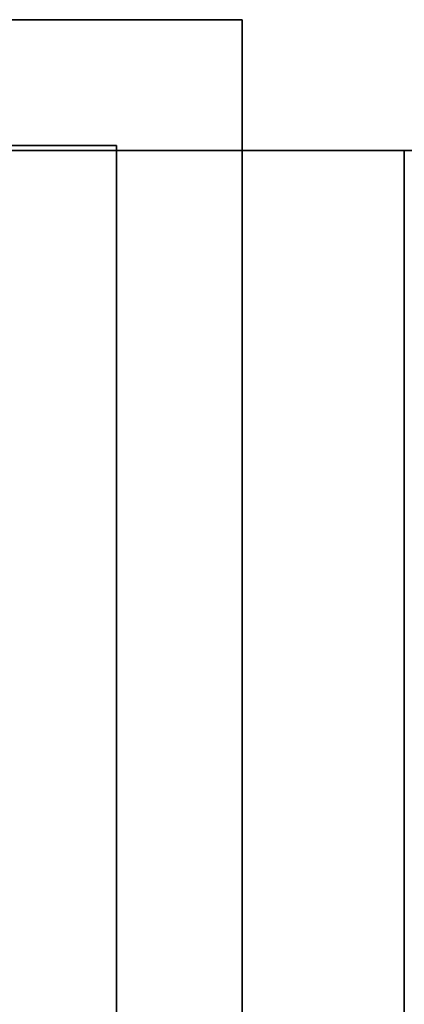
# Model space of a CAD drawing. Extents: x -1299 to -1246.9, y 2743.7 to 2747.9.
# Tile 412 of 1056: x -1285.0068 to -1284.9921, y 2746.6879 to 2746.7254. Entities that reach past the tile are written whole.
import ezdxf

# ---------------------------------------------------------------- set-up
doc = ezdxf.new("R2010")
doc.units = 0
doc.header["$LTSCALE"] = 150
doc.header["$MEASUREMENT"] = 0
doc.layers.add('3DFACE_SHAPE', color=7, linetype='CONTINUOUS')

msp = doc.modelspace()

# ---------------------------------------------------------------- linework, layer by layer
at = {"layer": '3DFACE_SHAPE', "color": 13}
for points, invisible_edges in [([(-1285.049319, 2746.725449, 0.033), (-1285.014208, 2746.725449, 0.06199), (-1284.998319, 2746.725449, 0.033)], 3), ([(-1284.998319, 2746.725449, 0.173), (-1285.026229, 2746.725449, 0.14401), (-1285.049319, 2746.725449, 0.173)], 3), ([(-1284.998319, 2746.725449, 0.033), (-1285.020219, 2746.720649, 0.033), (-1285.049319, 2746.725449, 0.033)], 3), ([(-1285.049319, 2746.720649, 0.173), (-1285.003119, 2746.720649, 0.173), (-1285.049319, 2746.725449, 0.173)], 2), ([(-1285.049319, 2746.725449, 0.173), (-1285.003119, 2746.720649, 0.173), (-1284.998319, 2746.725449, 0.173)], 3), ([(-1285.020219, 2746.725449, 0.1465), (-1285.026229, 2746.725449, 0.14401), (-1284.998319, 2746.725449, 0.173)], 14), ([(-1284.998319, 2746.725449, 0.138), (-1285.014208, 2746.725449, 0.14401), (-1285.020219, 2746.725449, 0.1465)], 13), ([(-1284.998319, 2746.725449, 0.138), (-1285.020219, 2746.725449, 0.1465), (-1284.998319, 2746.725449, 0.173)], 3), ([(-1285.003119, 2746.720649, 0.033), (-1285.020219, 2746.720649, 0.033), (-1284.998319, 2746.725449, 0.033)], 14), ([(-1285.014208, 2746.725449, 0.06199), (-1284.998319, 2746.725449, 0.068), (-1284.998319, 2746.725449, 0.033)], 13), ([(-1285.014208, 2746.725449, 0.06199), (-1285.011719, 2746.725449, 0.068), (-1284.998319, 2746.725449, 0.068)], 14), ([(-1285.011719, 2746.725449, 0.068), (-1285.014208, 2746.725449, 0.07401), (-1284.998319, 2746.725449, 0.068)], 14), ([(-1285.011719, 2746.725449, 0.138), (-1284.998319, 2746.725449, 0.068), (-1285.014208, 2746.725449, 0.07401)], 15), ([(-1285.011719, 2746.725449, 0.138), (-1285.014208, 2746.725449, 0.14401), (-1284.998319, 2746.725449, 0.138)], 14), ([(-1284.998319, 2746.725449, 0.068), (-1285.011719, 2746.725449, 0.138), (-1284.998319, 2746.725449, 0.138)], 3), ([(-1284.998319, 2746.674449, 0.033), (-1285.003119, 2746.720649, 0.033), (-1284.998319, 2746.725449, 0.033)], 3), ([(-1285.003119, 2746.720649, 0.173), (-1284.998319, 2746.674449, 0.173), (-1284.998319, 2746.725449, 0.173)], 13), ([(-1284.998319, 2746.708949, 0.068), (-1284.998319, 2746.706459, 0.06199), (-1284.998319, 2746.725449, 0.068)], 14), ([(-1284.998319, 2746.706459, 0.06199), (-1284.998319, 2746.700449, 0.0595), (-1284.998319, 2746.725449, 0.068)], 14), ([(-1284.998319, 2746.725449, 0.068), (-1284.998319, 2746.700449, 0.0595), (-1284.998319, 2746.725449, 0.033)], 15), ([(-1284.998319, 2746.700449, 0.0595), (-1284.998319, 2746.694438, 0.06199), (-1284.998319, 2746.725449, 0.033)], 14), ([(-1284.998319, 2746.725449, 0.033), (-1284.998319, 2746.694438, 0.06199), (-1284.998319, 2746.674449, 0.033)], 3), ([(-1284.998319, 2746.708949, 0.068), (-1284.998319, 2746.725449, 0.068), (-1284.998319, 2746.706459, 0.13199)], 15), ([(-1284.998319, 2746.706459, 0.13199), (-1284.998319, 2746.725449, 0.068), (-1284.998319, 2746.708949, 0.138)], 3), ([(-1284.998319, 2746.725449, 0.068), (-1284.998319, 2746.725449, 0.138), (-1284.998319, 2746.708949, 0.138)], 14), ([(-1284.998319, 2746.674449, 0.173), (-1284.998319, 2746.706459, 0.14401), (-1284.998319, 2746.725449, 0.173)], 3), ([(-1284.998319, 2746.725449, 0.173), (-1284.998319, 2746.706459, 0.14401), (-1284.998319, 2746.725449, 0.138)], 3), ([(-1284.998319, 2746.706459, 0.14401), (-1284.998319, 2746.708949, 0.138), (-1284.998319, 2746.725449, 0.138)], 14), ([(-1285.049319, 2746.720649, 0.173), (-1285.026229, 2746.720649, 0.14401), (-1285.003119, 2746.720649, 0.173)], 3), ([(-1285.026229, 2746.720649, 0.14401), (-1285.020219, 2746.720649, 0.1465), (-1285.003119, 2746.720649, 0.173)], 14), ([(-1285.003119, 2746.720649, 0.173), (-1285.020219, 2746.720649, 0.1465), (-1285.014208, 2746.720649, 0.14401)], 13), ([(-1285.003119, 2746.720649, 0.033), (-1285.014208, 2746.720649, 0.06199), (-1285.020219, 2746.720649, 0.033)], 3), ([(-1285.014208, 2746.720649, 0.14401), (-1285.011719, 2746.720649, 0.138), (-1285.003119, 2746.720649, 0.173)], 14), ([(-1285.011719, 2746.720649, 0.138), (-1285.014208, 2746.720649, 0.13199), (-1285.003119, 2746.720649, 0.033)], 14), ([(-1285.011719, 2746.720649, 0.068), (-1285.003119, 2746.720649, 0.033), (-1285.014208, 2746.720649, 0.13199)], 15), ([(-1285.011719, 2746.720649, 0.068), (-1285.014208, 2746.720649, 0.06199), (-1285.003119, 2746.720649, 0.033)], 14), ([(-1285.003119, 2746.720649, 0.173), (-1285.011719, 2746.720649, 0.138), (-1285.003119, 2746.720649, 0.033)], 3), ([(-1285.003119, 2746.700449, 0.033), (-1285.003119, 2746.706459, 0.06199), (-1285.003119, 2746.720649, 0.033)], 15), ([(-1285.003119, 2746.706459, 0.06199), (-1285.003119, 2746.708949, 0.068), (-1285.003119, 2746.720649, 0.033)], 14), ([(-1285.003119, 2746.720649, 0.033), (-1285.003119, 2746.708949, 0.068), (-1285.003119, 2746.720649, 0.173)], 3), ([(-1285.003119, 2746.708949, 0.068), (-1285.003119, 2746.706459, 0.07401), (-1285.003119, 2746.720649, 0.173)], 14), ([(-1285.003119, 2746.708949, 0.138), (-1285.003119, 2746.720649, 0.173), (-1285.003119, 2746.706459, 0.07401)], 15), ([(-1285.003119, 2746.708949, 0.138), (-1285.003119, 2746.706459, 0.14401), (-1285.003119, 2746.720649, 0.173)], 14), ([(-1285.003119, 2746.706459, 0.14401), (-1285.003119, 2746.700449, 0.1465), (-1285.003119, 2746.720649, 0.173)], 14), ([(-1285.003119, 2746.720649, 0.173), (-1285.003119, 2746.700449, 0.1465), (-1285.003119, 2746.694438, 0.14401)], 13), ([(-1285.003119, 2746.720649, 0.173), (-1285.003119, 2746.694438, 0.14401), (-1285.003119, 2746.674449, 0.173)], 3), ([(-1285.003119, 2746.700449, 0.033), (-1285.003119, 2746.720649, 0.033), (-1284.998319, 2746.674449, 0.033)], 14), ([(-1285.003119, 2746.720649, 0.173), (-1285.003119, 2746.674449, 0.173), (-1284.998319, 2746.674449, 0.173)], 12), ([(-1285.046219, 2746.720449, 0.198), (-1285.046219, 2746.720449, 0.206), (-1284.998319, 2746.720449, 0.198)], 2), ([(-1285.046219, 2746.720449, 0.206), (-1284.944219, 2746.720449, 0.206), (-1284.998319, 2746.720449, 0.198)], 14), ([(-1285.046219, 2746.720449, 0.008), (-1284.998319, 2746.720449, 0.008), (-1285.046219, 2746.720449)], 2), ([(-1284.998319, 2746.720449, 0.008), (-1284.992119, 2746.720449, 0.008), (-1285.046219, 2746.720449)], 15), ([(-1285.046219, 2746.720449), (-1284.992119, 2746.720449, 0.008), (-1284.944219, 2746.720449)], 3), ([(-1285.046219, 2744.946449), (-1285.046219, 2746.720449), (-1284.944219, 2744.946449)], 2), ([(-1285.046219, 2746.720449), (-1284.944219, 2746.720449), (-1284.944219, 2744.946449)], 12), ([(-1284.998319, 2744.946449, 0.008), (-1284.998319, 2746.720449, 0.008), (-1285.046219, 2744.946449, 0.008)], 2), ([(-1284.998319, 2746.720449, 0.008), (-1285.046219, 2746.720449, 0.008), (-1285.046219, 2744.946449, 0.008)], 12), ([(-1285.046219, 2744.946449, 0.198), (-1285.046219, 2746.720449, 0.198), (-1284.998319, 2744.946449, 0.198)], 2), ([(-1285.046219, 2746.720449, 0.198), (-1284.998319, 2746.720449, 0.198), (-1284.998319, 2744.946449, 0.198)], 12), ([(-1284.944219, 2744.946449, 0.206), (-1284.944219, 2746.720449, 0.206), (-1285.046219, 2744.946449, 0.206)], 2), ([(-1284.944219, 2746.720449, 0.206), (-1285.046219, 2746.720449, 0.206), (-1285.046219, 2744.946449, 0.206)], 12), ([(-1284.998319, 2744.946449, 0.008), (-1284.998319, 2746.700449, 0.0595), (-1284.998319, 2746.720449, 0.008)], 3), ([(-1284.998319, 2746.700449, 0.0595), (-1284.998319, 2746.706459, 0.06199), (-1284.998319, 2746.720449, 0.008)], 14), ([(-1284.998319, 2746.720449, 0.008), (-1284.998319, 2746.706459, 0.06199), (-1284.998319, 2746.708949, 0.068)], 13), ([(-1284.998319, 2746.720449, 0.008), (-1284.998319, 2746.708949, 0.068), (-1284.998319, 2746.720449, 0.198)], 3), ([(-1284.998319, 2746.708949, 0.068), (-1284.998319, 2746.706459, 0.07401), (-1284.998319, 2746.720449, 0.198)], 14), ([(-1284.998319, 2746.708949, 0.138), (-1284.998319, 2746.720449, 0.198), (-1284.998319, 2746.706459, 0.07401)], 15), ([(-1284.998319, 2746.708949, 0.138), (-1284.998319, 2746.706459, 0.14401), (-1284.998319, 2746.720449, 0.198)], 14), ([(-1284.998319, 2746.706459, 0.14401), (-1284.998319, 2746.700449, 0.1465), (-1284.998319, 2746.720449, 0.198)], 14), ([(-1284.998319, 2744.966449, 0.1465), (-1284.998319, 2746.720449, 0.198), (-1284.998319, 2746.700449, 0.1465)], 15), ([(-1284.998319, 2746.720449, 0.198), (-1284.998319, 2744.966449, 0.1465), (-1284.998319, 2744.946449, 0.198)], 3), ([(-1284.998319, 2746.720449, 0.198), (-1284.944219, 2746.720449, 0.206), (-1284.992119, 2746.720449, 0.198)], 15), ([(-1284.998319, 2746.720449, 0.008), (-1284.998319, 2746.720449, 0.198), (-1284.992119, 2746.720449, 0.008)], 14), ([(-1284.998319, 2746.720449, 0.198), (-1284.992119, 2746.720449, 0.198), (-1284.992119, 2746.720449, 0.008)], 13), ([(-1284.992119, 2744.946449, 0.198), (-1284.992119, 2746.700449, 0.1465), (-1284.992119, 2746.720449, 0.198)], 3), ([(-1284.992119, 2746.700449, 0.1465), (-1284.992119, 2746.706459, 0.14401), (-1284.992119, 2746.720449, 0.198)], 14), ([(-1284.992119, 2746.706459, 0.13199), (-1284.992119, 2746.720449, 0.008), (-1284.992119, 2746.708949, 0.138)], 3), ([(-1284.992119, 2746.720449, 0.008), (-1284.992119, 2746.720449, 0.198), (-1284.992119, 2746.708949, 0.138)], 14), ([(-1284.992119, 2746.708949, 0.138), (-1284.992119, 2746.720449, 0.198), (-1284.992119, 2746.706459, 0.14401)], 3), ([(-1284.992119, 2746.708949, 0.068), (-1284.992119, 2746.720449, 0.008), (-1284.992119, 2746.706459, 0.13199)], 15), ([(-1284.992119, 2746.708949, 0.068), (-1284.992119, 2746.706459, 0.06199), (-1284.992119, 2746.720449, 0.008)], 14), ([(-1284.992119, 2746.720449, 0.008), (-1284.992119, 2746.706459, 0.06199), (-1284.992119, 2746.700449, 0.008)], 3), ([(-1284.944219, 2746.720449, 0.206), (-1284.944219, 2746.720449, 0.198), (-1284.992119, 2746.720449, 0.198)], 12), ([(-1284.992119, 2746.720449, 0.008), (-1284.944219, 2746.720449, 0.008), (-1284.944219, 2746.720449)], 12), ([(-1284.992119, 2744.946449, 0.198), (-1284.992119, 2746.720449, 0.198), (-1284.944219, 2744.946449, 0.198)], 2), ([(-1284.992119, 2746.720449, 0.198), (-1284.944219, 2746.720449, 0.198), (-1284.944219, 2744.946449, 0.198)], 12), ([(-1284.992119, 2746.720449, 0.008), (-1284.992119, 2746.700449, 0.008), (-1284.944219, 2746.720449, 0.008)], 2), ([(-1284.992119, 2746.700449, 0.008), (-1284.992119, 2744.966449, 0.008), (-1284.944219, 2746.720449, 0.008)], 14), ([(-1284.944219, 2746.720449, 0.008), (-1284.992119, 2744.966449, 0.008), (-1284.944219, 2744.946449, 0.008)], 3), ([(-1285.003119, 2746.706459, 0.13199), (-1285.003119, 2746.708949, 0.138), (-1285.003119, 2746.700449, 0.0765)], 14), ([(-1285.003119, 2746.700449, 0.0765), (-1285.003119, 2746.708949, 0.138), (-1285.003119, 2746.706459, 0.07401)], 15), ([(-1285.003119, 2746.706459, 0.06199), (-1284.998319, 2746.706459, 0.06199), (-1285.003119, 2746.708949, 0.068)], 3), ([(-1284.998319, 2746.706459, 0.06199), (-1284.998319, 2746.708949, 0.068), (-1285.003119, 2746.708949, 0.068)], 14), ([(-1285.003119, 2746.708949, 0.068), (-1284.998319, 2746.708949, 0.068), (-1285.003119, 2746.706459, 0.07401)], 3), ([(-1284.998319, 2746.708949, 0.068), (-1284.998319, 2746.706459, 0.07401), (-1285.003119, 2746.706459, 0.07401)], 14), ([(-1285.003119, 2746.706459, 0.13199), (-1284.998319, 2746.706459, 0.13199), (-1285.003119, 2746.708949, 0.138)], 3), ([(-1284.998319, 2746.706459, 0.13199), (-1284.998319, 2746.708949, 0.138), (-1285.003119, 2746.708949, 0.138)], 14), ([(-1285.003119, 2746.708949, 0.138), (-1284.998319, 2746.708949, 0.138), (-1285.003119, 2746.706459, 0.14401)], 3), ([(-1284.998319, 2746.708949, 0.138), (-1284.998319, 2746.706459, 0.14401), (-1285.003119, 2746.706459, 0.14401)], 14), ([(-1284.998319, 2746.706459, 0.07401), (-1284.998319, 2746.708949, 0.068), (-1284.998319, 2746.706459, 0.13199)], 14), ([(-1284.998319, 2746.706459, 0.13199), (-1284.992119, 2746.706459, 0.13199), (-1284.998319, 2746.708949, 0.138)], 3), ([(-1284.992119, 2746.706459, 0.13199), (-1284.992119, 2746.708949, 0.138), (-1284.998319, 2746.708949, 0.138)], 14), ([(-1284.998319, 2746.708949, 0.138), (-1284.992119, 2746.708949, 0.138), (-1284.998319, 2746.706459, 0.14401)], 3), ([(-1284.992119, 2746.708949, 0.138), (-1284.992119, 2746.706459, 0.14401), (-1284.998319, 2746.706459, 0.14401)], 14), ([(-1284.998319, 2746.706459, 0.06199), (-1284.992119, 2746.706459, 0.06199), (-1284.998319, 2746.708949, 0.068)], 3), ([(-1284.992119, 2746.706459, 0.06199), (-1284.992119, 2746.708949, 0.068), (-1284.998319, 2746.708949, 0.068)], 14), ([(-1284.998319, 2746.708949, 0.068), (-1284.992119, 2746.708949, 0.068), (-1284.998319, 2746.706459, 0.07401)], 3), ([(-1284.992119, 2746.708949, 0.068), (-1284.992119, 2746.706459, 0.07401), (-1284.998319, 2746.706459, 0.07401)], 14), ([(-1284.998319, 2746.706459, 0.13199), (-1284.998319, 2746.708949, 0.138), (-1284.998319, 2746.700449, 0.0765)], 14), ([(-1284.998319, 2746.700449, 0.0765), (-1284.998319, 2746.708949, 0.138), (-1284.998319, 2746.706459, 0.07401)], 3), ([(-1284.992119, 2746.706459, 0.07401), (-1284.992119, 2746.708949, 0.068), (-1284.992119, 2746.700449, 0.1295)], 14), ([(-1284.992119, 2746.700449, 0.1295), (-1284.992119, 2746.708949, 0.068), (-1284.992119, 2746.706459, 0.13199)], 15), ([(-1285.003119, 2746.700449, 0.0595), (-1285.003119, 2746.706459, 0.06199), (-1285.003119, 2746.700449, 0.033)], 14), ([(-1285.003119, 2746.700449, 0.1295), (-1285.003119, 2746.706459, 0.13199), (-1285.003119, 2746.700449, 0.0765)], 14), ([(-1285.003119, 2746.706459, 0.07401), (-1284.998319, 2746.706459, 0.07401), (-1285.003119, 2746.700449, 0.0765)], 3), ([(-1284.998319, 2746.706459, 0.07401), (-1284.998319, 2746.700449, 0.0765), (-1285.003119, 2746.700449, 0.0765)], 14), ([(-1285.003119, 2746.700449, 0.0595), (-1284.998319, 2746.700449, 0.0595), (-1285.003119, 2746.706459, 0.06199)], 3), ([(-1284.998319, 2746.700449, 0.0595), (-1284.998319, 2746.706459, 0.06199), (-1285.003119, 2746.706459, 0.06199)], 14), ([(-1285.003119, 2746.706459, 0.14401), (-1284.998319, 2746.706459, 0.14401), (-1285.003119, 2746.700449, 0.1465)], 3), ([(-1284.998319, 2746.706459, 0.14401), (-1284.998319, 2746.700449, 0.1465), (-1285.003119, 2746.700449, 0.1465)], 14), ([(-1285.003119, 2746.700449, 0.1295), (-1284.998319, 2746.700449, 0.1295), (-1285.003119, 2746.706459, 0.13199)], 3), ([(-1284.998319, 2746.700449, 0.1295), (-1284.998319, 2746.706459, 0.13199), (-1285.003119, 2746.706459, 0.13199)], 14), ([(-1284.998319, 2746.706459, 0.13199), (-1284.998319, 2746.700449, 0.1295), (-1284.998319, 2746.706459, 0.07401)], 14), ([(-1284.998319, 2746.700449, 0.1295), (-1284.998319, 2746.700449, 0.0765), (-1284.998319, 2746.706459, 0.07401)], 13), ([(-1284.998319, 2746.674449, 0.173), (-1284.998319, 2746.700449, 0.1465), (-1284.998319, 2746.706459, 0.14401)], 13), ([(-1284.998319, 2746.700449, 0.1295), (-1284.992119, 2746.700449, 0.1295), (-1284.998319, 2746.706459, 0.13199)], 3), ([(-1284.992119, 2746.700449, 0.1295), (-1284.992119, 2746.706459, 0.13199), (-1284.998319, 2746.706459, 0.13199)], 14), ([(-1284.998319, 2746.706459, 0.14401), (-1284.992119, 2746.706459, 0.14401), (-1284.998319, 2746.700449, 0.1465)], 3), ([(-1284.992119, 2746.706459, 0.14401), (-1284.992119, 2746.700449, 0.1465), (-1284.998319, 2746.700449, 0.1465)], 14), ([(-1284.998319, 2746.700449, 0.0595), (-1284.992119, 2746.700449, 0.0595), (-1284.998319, 2746.706459, 0.06199)], 3), ([(-1284.992119, 2746.700449, 0.0595), (-1284.992119, 2746.706459, 0.06199), (-1284.998319, 2746.706459, 0.06199)], 14), ([(-1284.998319, 2746.706459, 0.07401), (-1284.992119, 2746.706459, 0.07401), (-1284.998319, 2746.700449, 0.0765)], 3), ([(-1284.992119, 2746.706459, 0.07401), (-1284.992119, 2746.700449, 0.0765), (-1284.998319, 2746.700449, 0.0765)], 14), ([(-1284.998319, 2746.700449, 0.1295), (-1284.998319, 2746.706459, 0.13199), (-1284.998319, 2746.700449, 0.0765)], 14), ([(-1284.992119, 2746.700449, 0.0765), (-1284.992119, 2746.706459, 0.07401), (-1284.992119, 2746.700449, 0.1295)], 14), ([(-1284.992119, 2746.706459, 0.06199), (-1284.992119, 2746.700449, 0.0595), (-1284.992119, 2746.700449, 0.008)], 14), ([(-1285.003119, 2746.674449, 0.033), (-1285.003119, 2746.694438, 0.06199), (-1285.003119, 2746.700449, 0.033)], 3), ([(-1285.003119, 2746.694438, 0.06199), (-1285.003119, 2746.700449, 0.0595), (-1285.003119, 2746.700449, 0.033)], 14), ([(-1285.003119, 2746.694438, 0.13199), (-1285.003119, 2746.700449, 0.1295), (-1285.003119, 2746.694438, 0.07401)], 14), ([(-1285.003119, 2746.700449, 0.1295), (-1285.003119, 2746.700449, 0.0765), (-1285.003119, 2746.694438, 0.07401)], 13), ([(-1285.003119, 2746.700449, 0.0765), (-1284.998319, 2746.700449, 0.0765), (-1285.003119, 2746.694438, 0.07401)], 3), ([(-1284.998319, 2746.700449, 0.0765), (-1284.998319, 2746.694438, 0.07401), (-1285.003119, 2746.694438, 0.07401)], 14), ([(-1285.003119, 2746.694438, 0.06199), (-1284.998319, 2746.694438, 0.06199), (-1285.003119, 2746.700449, 0.0595)], 3), ([(-1284.998319, 2746.694438, 0.06199), (-1284.998319, 2746.700449, 0.0595), (-1285.003119, 2746.700449, 0.0595)], 14), ([(-1285.003119, 2746.700449, 0.1465), (-1284.998319, 2746.700449, 0.1465), (-1285.003119, 2746.694438, 0.14401)], 3), ([(-1284.998319, 2746.700449, 0.1465), (-1284.998319, 2746.694438, 0.14401), (-1285.003119, 2746.694438, 0.14401)], 14), ([(-1285.003119, 2746.694438, 0.13199), (-1284.998319, 2746.694438, 0.13199), (-1285.003119, 2746.700449, 0.1295)], 3), ([(-1284.998319, 2746.694438, 0.13199), (-1284.998319, 2746.700449, 0.1295), (-1285.003119, 2746.700449, 0.1295)], 14), ([(-1285.003119, 2746.674449, 0.033), (-1285.003119, 2746.700449, 0.033), (-1284.998319, 2746.674449, 0.033)], 2), ([(-1284.998319, 2746.694438, 0.07401), (-1284.998319, 2746.700449, 0.0765), (-1284.998319, 2746.694438, 0.13199)], 14), ([(-1284.998319, 2746.700449, 0.0765), (-1284.998319, 2746.700449, 0.1295), (-1284.998319, 2746.694438, 0.13199)], 13), ([(-1284.998319, 2746.694438, 0.14401), (-1284.998319, 2746.700449, 0.1465), (-1284.998319, 2746.674449, 0.173)], 14), ([(-1284.998319, 2746.694438, 0.13199), (-1284.992119, 2746.694438, 0.13199), (-1284.998319, 2746.700449, 0.1295)], 3), ([(-1284.992119, 2746.694438, 0.13199), (-1284.992119, 2746.700449, 0.1295), (-1284.998319, 2746.700449, 0.1295)], 14), ([(-1284.998319, 2746.700449, 0.1465), (-1284.992119, 2746.700449, 0.1465), (-1284.998319, 2746.694438, 0.14401)], 3), ([(-1284.992119, 2746.700449, 0.1465), (-1284.992119, 2746.694438, 0.14401), (-1284.998319, 2746.694438, 0.14401)], 14), ([(-1284.998319, 2746.694438, 0.06199), (-1284.992119, 2746.694438, 0.06199), (-1284.998319, 2746.700449, 0.0595)], 3), ([(-1284.992119, 2746.694438, 0.06199), (-1284.992119, 2746.700449, 0.0595), (-1284.998319, 2746.700449, 0.0595)], 14), ([(-1284.998319, 2746.700449, 0.0765), (-1284.992119, 2746.700449, 0.0765), (-1284.998319, 2746.694438, 0.07401)], 3), ([(-1284.992119, 2746.700449, 0.0765), (-1284.992119, 2746.694438, 0.07401), (-1284.998319, 2746.694438, 0.07401)], 14), ([(-1284.998319, 2746.694438, 0.06199), (-1284.998319, 2746.700449, 0.0595), (-1284.998319, 2744.972459, 0.06199)], 14), ([(-1284.998319, 2744.972459, 0.06199), (-1284.998319, 2746.700449, 0.0595), (-1284.998319, 2744.966449, 0.0595)], 3), ([(-1284.998319, 2746.700449, 0.0595), (-1284.998319, 2744.946449, 0.008), (-1284.998319, 2744.966449, 0.0595)], 15), ([(-1284.998319, 2746.694438, 0.07401), (-1284.998319, 2744.966449, 0.1295), (-1284.998319, 2746.700449, 0.0765)], 3), ([(-1284.998319, 2744.966449, 0.1295), (-1284.998319, 2744.972459, 0.13199), (-1284.998319, 2746.700449, 0.0765)], 14), ([(-1284.998319, 2746.700449, 0.0765), (-1284.998319, 2744.972459, 0.13199), (-1284.998319, 2746.700449, 0.1295)], 15), ([(-1284.998319, 2744.972459, 0.13199), (-1284.998319, 2746.694438, 0.13199), (-1284.998319, 2746.700449, 0.1295)], 13), ([(-1284.998319, 2746.694438, 0.14401), (-1284.998319, 2744.966449, 0.1465), (-1284.998319, 2746.700449, 0.1465)], 3), ([(-1284.992119, 2746.694438, 0.14401), (-1284.992119, 2746.700449, 0.1465), (-1284.992119, 2744.972459, 0.14401)], 14), ([(-1284.992119, 2744.972459, 0.14401), (-1284.992119, 2746.700449, 0.1465), (-1284.992119, 2744.966449, 0.1465)], 3), ([(-1284.992119, 2746.700449, 0.1465), (-1284.992119, 2744.946449, 0.198), (-1284.992119, 2744.966449, 0.1465)], 15), ([(-1284.992119, 2746.694438, 0.07401), (-1284.992119, 2746.700449, 0.0765), (-1284.992119, 2744.972459, 0.07401)], 14), ([(-1284.992119, 2746.700449, 0.0765), (-1284.992119, 2746.700449, 0.1295), (-1284.992119, 2744.972459, 0.07401)], 15), ([(-1284.992119, 2744.972459, 0.07401), (-1284.992119, 2746.700449, 0.1295), (-1284.992119, 2744.966449, 0.0765)], 3), ([(-1284.992119, 2746.700449, 0.1295), (-1284.992119, 2746.694438, 0.13199), (-1284.992119, 2744.966449, 0.0765)], 14), ([(-1284.992119, 2746.694438, 0.06199), (-1284.992119, 2744.966449, 0.008), (-1284.992119, 2746.700449, 0.0595)], 3), ([(-1284.992119, 2744.966449, 0.008), (-1284.992119, 2746.700449, 0.008), (-1284.992119, 2746.700449, 0.0595)], 14), ([(-1285.003119, 2746.694438, 0.14401), (-1285.003119, 2746.691949, 0.138), (-1285.003119, 2746.674449, 0.173)], 14), ([(-1285.003119, 2746.674449, 0.173), (-1285.003119, 2746.691949, 0.138), (-1285.003119, 2746.694438, 0.13199)], 13), ([(-1285.003119, 2746.694438, 0.07401), (-1285.003119, 2746.691949, 0.068), (-1285.003119, 2746.694438, 0.13199)], 14), ([(-1285.003119, 2746.694438, 0.13199), (-1285.003119, 2746.691949, 0.068), (-1285.003119, 2746.674449, 0.173)], 15), ([(-1285.003119, 2746.691949, 0.068), (-1285.003119, 2746.694438, 0.06199), (-1285.003119, 2746.674449, 0.033)], 14), ([(-1285.003119, 2746.694438, 0.07401), (-1284.998319, 2746.694438, 0.07401), (-1285.003119, 2746.691949, 0.068)], 3), ([(-1284.998319, 2746.694438, 0.07401), (-1284.998319, 2746.691949, 0.068), (-1285.003119, 2746.691949, 0.068)], 14), ([(-1285.003119, 2746.691949, 0.068), (-1284.998319, 2746.691949, 0.068), (-1285.003119, 2746.694438, 0.06199)], 3), ([(-1284.998319, 2746.691949, 0.068), (-1284.998319, 2746.694438, 0.06199), (-1285.003119, 2746.694438, 0.06199)], 14), ([(-1285.003119, 2746.694438, 0.14401), (-1284.998319, 2746.694438, 0.14401), (-1285.003119, 2746.691949, 0.138)], 3), ([(-1284.998319, 2746.694438, 0.14401), (-1284.998319, 2746.691949, 0.138), (-1285.003119, 2746.691949, 0.138)], 14), ([(-1285.003119, 2746.691949, 0.138), (-1284.998319, 2746.691949, 0.138), (-1285.003119, 2746.694438, 0.13199)], 3), ([(-1284.998319, 2746.691949, 0.138), (-1284.998319, 2746.694438, 0.13199), (-1285.003119, 2746.694438, 0.13199)], 14), ([(-1284.998319, 2746.694438, 0.06199), (-1284.998319, 2746.691949, 0.068), (-1284.998319, 2746.674449, 0.033)], 14), ([(-1284.998319, 2746.694438, 0.13199), (-1284.998319, 2746.691949, 0.138), (-1284.998319, 2746.694438, 0.07401)], 14), ([(-1284.998319, 2746.691949, 0.138), (-1284.998319, 2746.674449, 0.173), (-1284.998319, 2746.694438, 0.07401)], 15), ([(-1284.998319, 2746.694438, 0.07401), (-1284.998319, 2746.674449, 0.173), (-1284.998319, 2746.691949, 0.068)], 3), ([(-1284.998319, 2746.691949, 0.138), (-1284.998319, 2746.694438, 0.14401), (-1284.998319, 2746.674449, 0.173)], 14), ([(-1284.998319, 2746.694438, 0.14401), (-1284.992119, 2746.694438, 0.14401), (-1284.998319, 2746.691949, 0.138)], 3), ([(-1284.992119, 2746.694438, 0.14401), (-1284.992119, 2746.691949, 0.138), (-1284.998319, 2746.691949, 0.138)], 14), ([(-1284.998319, 2746.691949, 0.138), (-1284.992119, 2746.691949, 0.138), (-1284.998319, 2746.694438, 0.13199)], 3), ([(-1284.992119, 2746.691949, 0.138), (-1284.992119, 2746.694438, 0.13199), (-1284.998319, 2746.694438, 0.13199)], 14), ([(-1284.998319, 2746.694438, 0.07401), (-1284.992119, 2746.694438, 0.07401), (-1284.998319, 2746.691949, 0.068)], 3), ([(-1284.992119, 2746.694438, 0.07401), (-1284.992119, 2746.691949, 0.068), (-1284.998319, 2746.691949, 0.068)], 14), ([(-1284.998319, 2746.691949, 0.068), (-1284.992119, 2746.691949, 0.068), (-1284.998319, 2746.694438, 0.06199)], 3), ([(-1284.992119, 2746.691949, 0.068), (-1284.992119, 2746.694438, 0.06199), (-1284.998319, 2746.694438, 0.06199)], 14), ([(-1284.998319, 2744.966449, 0.1295), (-1284.998319, 2746.694438, 0.07401), (-1284.998319, 2744.966449, 0.0765)], 15), ([(-1284.998319, 2744.966449, 0.0765), (-1284.998319, 2746.694438, 0.07401), (-1284.998319, 2744.972459, 0.07401)], 3), ([(-1284.998319, 2746.694438, 0.07401), (-1284.998319, 2746.691949, 0.068), (-1284.998319, 2744.972459, 0.07401)], 14), ([(-1284.998319, 2744.972459, 0.06199), (-1284.998319, 2744.974949, 0.068), (-1284.998319, 2746.694438, 0.06199)], 14), ([(-1284.998319, 2744.974949, 0.068), (-1284.998319, 2746.691949, 0.068), (-1284.998319, 2746.694438, 0.06199)], 13), ([(-1284.998319, 2744.972459, 0.14401), (-1284.998319, 2744.966449, 0.1465), (-1284.998319, 2746.694438, 0.14401)], 14), ([(-1284.998319, 2746.694438, 0.14401), (-1284.998319, 2746.691949, 0.138), (-1284.998319, 2744.972459, 0.14401)], 14), ([(-1284.998319, 2746.691949, 0.138), (-1284.998319, 2746.694438, 0.13199), (-1284.998319, 2744.974949, 0.138)], 14), ([(-1284.998319, 2744.974949, 0.138), (-1284.998319, 2746.694438, 0.13199), (-1284.998319, 2744.972459, 0.13199)], 3), ([(-1284.992119, 2744.972459, 0.14401), (-1284.992119, 2744.974949, 0.138), (-1284.992119, 2746.694438, 0.14401)], 14), ([(-1284.992119, 2744.974949, 0.138), (-1284.992119, 2746.691949, 0.138), (-1284.992119, 2746.694438, 0.14401)], 13), ([(-1284.992119, 2746.694438, 0.13199), (-1284.992119, 2746.691949, 0.138), (-1284.992119, 2744.972459, 0.13199)], 14), ([(-1284.992119, 2744.966449, 0.0765), (-1284.992119, 2746.694438, 0.13199), (-1284.992119, 2744.966449, 0.1295)], 15), ([(-1284.992119, 2746.694438, 0.13199), (-1284.992119, 2744.972459, 0.13199), (-1284.992119, 2744.966449, 0.1295)], 15), ([(-1284.992119, 2744.972459, 0.07401), (-1284.992119, 2744.974949, 0.068), (-1284.992119, 2746.694438, 0.07401)], 14), ([(-1284.992119, 2744.974949, 0.068), (-1284.992119, 2746.691949, 0.068), (-1284.992119, 2746.694438, 0.07401)], 13), ([(-1284.992119, 2744.972459, 0.06199), (-1284.992119, 2744.966449, 0.0595), (-1284.992119, 2746.694438, 0.06199)], 14), ([(-1284.992119, 2744.966449, 0.0595), (-1284.992119, 2744.966449, 0.008), (-1284.992119, 2746.694438, 0.06199)], 15), ([(-1284.992119, 2746.694438, 0.06199), (-1284.992119, 2746.691949, 0.068), (-1284.992119, 2744.972459, 0.06199)], 14), ([(-1285.003119, 2746.691949, 0.068), (-1285.003119, 2746.674449, 0.033), (-1285.003119, 2746.674449, 0.173)], 13), ([(-1284.998319, 2746.674449, 0.173), (-1284.998319, 2746.674449, 0.033), (-1284.998319, 2746.691949, 0.068)], 14), ([(-1284.998319, 2744.972459, 0.07401), (-1284.998319, 2746.691949, 0.068), (-1284.998319, 2744.974949, 0.068)], 3), ([(-1284.998319, 2744.972459, 0.14401), (-1284.998319, 2746.691949, 0.138), (-1284.998319, 2744.974949, 0.138)], 3), ([(-1284.992119, 2746.691949, 0.138), (-1284.992119, 2744.974949, 0.138), (-1284.992119, 2744.972459, 0.13199)], 13), ([(-1284.992119, 2746.691949, 0.068), (-1284.992119, 2744.974949, 0.068), (-1284.992119, 2744.972459, 0.06199)], 13)]:
    msp.add_3dface(points, dxfattribs=dict(at, invisible_edges=invisible_edges))

doc.saveas('drawing.dxf')
